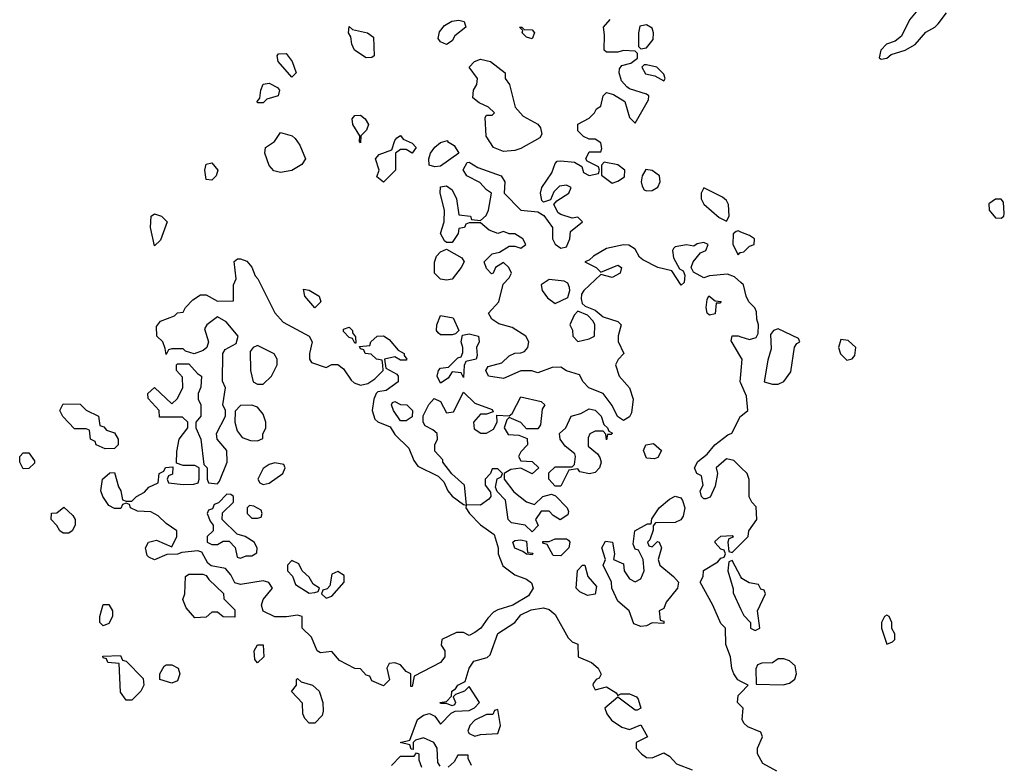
# Model space of a CAD drawing. Header units: inches. Extents: x 2380053 to 2584298, y 380219 to 546618.
# Tile 420 of 656: x 2477478 to 2480921, y 434014 to 436616. Entities that reach past the tile are written whole.
import ezdxf

# ---------------------------------------------------------------- set-up
doc = ezdxf.new("R2010")
doc.units = ezdxf.units.IN
doc.header["$MEASUREMENT"] = 0
doc.layers.add('C4473', color=7, linetype='Continuous')
doc.layers.add('C4483', color=7, linetype='Continuous')

msp = doc.modelspace()

# ---------------------------------------------------------------- linework, layer by layer
at = {"layer": 'C4473', "color": 2, "elevation": 50}
for points in [[(2478970, 436529.5), (2478950, 436539), (2478941.2, 436550), (2478946, 436574), (2478963.7, 436596.3), (2478989.4, 436610.6), (2479014, 436614), (2479032, 436610), (2479038, 436590), (2478999.8, 436560.2), (2478990, 436542)], [(2478690, 436482.7), (2478649, 436510), (2478639, 436530), (2478636.4, 436556.4), (2478628, 436570), (2478630, 436592), (2478642, 436582), (2478694, 436570), (2478715.3, 436555.3), (2478718, 436490), (2478710, 436484)], [(2479270, 436549.3), (2479250, 436555.3), (2479235.3, 436570), (2479238, 436578), (2479226, 436590), (2479234, 436590), (2479242, 436582), (2479270, 436581), (2479278.8, 436570)], [(2479670, 436598), (2479647.1, 436592.9), (2479642, 436570), (2479642, 436522), (2479650, 436514), (2479670, 436518), (2479693.6, 436546.4), (2479694, 436570), (2479690, 436586)], [(2478430, 436415.3), (2478382, 436470), (2478378, 436490), (2478383.1, 436496.9), (2478410, 436498), (2478431, 436470), (2478444.7, 436430)], [(2479170, 436155.3), (2479135.3, 436170), (2479109.6, 436209.6), (2479105.2, 436274.8), (2479110, 436282), (2479130, 436282), (2479138, 436290), (2479118, 436310), (2479085.2, 436325.2), (2479062.7, 436342.7), (2479065.2, 436370), (2479077.2, 436390), (2479079, 436410), (2479049.3, 436450), (2479069, 436470), (2479090, 436478), (2479124.7, 436470), (2479176, 436430), (2479176, 436410), (2479191, 436390), (2479210.6, 436310), (2479238.4, 436278.4), (2479290, 436250.5), (2479298.7, 436238.7), (2479303.5, 436216.5), (2479297.1, 436202.9), (2479230, 436166), (2479210, 436159)], [(2479670, 436458), (2479662, 436458), (2479654, 436450), (2479666.4, 436426.4), (2479699.6, 436419.6), (2479730, 436402), (2479735.3, 436410), (2479730, 436426), (2479706, 436450)], [(2478310, 436326), (2478308, 436330), (2478318, 436342), (2478321.2, 436370), (2478329.4, 436390.6), (2478350, 436394), (2478379.1, 436379.1), (2478386, 436370), (2478382, 436350), (2478342, 436338), (2478330, 436326)], [(2478670, 436186), (2478666, 436190), (2478668, 436210), (2478642.7, 436250), (2478641.2, 436270), (2478650, 436281), (2478670, 436282.8), (2478686, 436270), (2478698, 436250), (2478691.3, 436230), (2478671, 436210)], [(2478390, 436082), (2478367.3, 436087.3), (2478350, 436106), (2478335.3, 436150), (2478338, 436170), (2478369.3, 436190.7), (2478390, 436222), (2478430.6, 436210.6), (2478441.4, 436201.4), (2478457.5, 436177.5), (2478478, 436130), (2478464.7, 436110), (2478430, 436089.3)], [(2478850.8, 436149.2), (2478830, 436162), (2478810, 436162), (2478792, 436150), (2478792, 436090), (2478750, 436048.7), (2478727.3, 436067.3), (2478735.3, 436090), (2478722, 436130), (2478734.6, 436145.4), (2478779, 436161), (2478790, 436194), (2478796.4, 436203.6), (2478810, 436210.8), (2478818.8, 436198.8), (2478850, 436184.7), (2478864.7, 436170)], [(2478930, 436102), (2478910, 436108), (2478908.7, 436130), (2478915.1, 436150), (2478929.6, 436170.4), (2478950, 436187.3), (2478974, 436194), (2478974, 436190), (2478996.9, 436176.9), (2479014, 436150), (2478950, 436104)], [(2479522, 436118), (2479512.7, 436107.3), (2479512.7, 436072.7), (2479550, 436044.7), (2479570, 436051.3), (2479592.7, 436067.3), (2479594, 436090), (2479570, 436109)], [(2478150, 436055.3), (2478130, 436058), (2478125.2, 436090), (2478130, 436111.3), (2478150, 436116), (2478171, 436090), (2478164.7, 436070)], [(2479668, 436092), (2479654.8, 436070), (2479650.8, 436050), (2479654.8, 436034.8), (2479662, 436022), (2479670, 436018), (2479690, 436018.8), (2479710, 436031.3), (2479718, 436050), (2479715.1, 436070), (2479690, 436089.3)], [(2479870, 436028.7), (2479860.7, 436010), (2479860.7, 435990), (2479870, 435971.3), (2479924.5, 435924.5), (2479950, 435912), (2479959, 435930), (2479957, 435970), (2479950, 435984), (2479936.2, 435996.2)], [(2477950, 435826), (2477935.3, 435890), (2477938, 435930), (2477950, 435938), (2477974, 435930), (2477994, 435910), (2477970, 435846)], [(2478970, 435706), (2478949.5, 435709.5), (2478928.7, 435730), (2478928.4, 435768.4), (2478935.3, 435790), (2478950, 435804.7), (2478970, 435814), (2479023.6, 435783.6), (2479032, 435770), (2479022, 435750), (2478990, 435709)], [(2478550, 435401), (2478570, 435411), (2478590, 435411), (2478610, 435396), (2478636.8, 435356.8), (2478647.3, 435347.3), (2478670, 435338.8), (2478695.5, 435344.5), (2478719.5, 435360.5), (2478748.7, 435390), (2478748.4, 435408.4), (2478746, 435426), (2478726, 435430), (2478707.3, 435447.3), (2478686, 435450), (2478682, 435462), (2478670, 435466), (2478666, 435474), (2478702, 435478), (2478706, 435490), (2478728, 435510), (2478750, 435511.3), (2478770, 435498), (2478801, 435461), (2478822, 435450), (2478822, 435442), (2478832, 435430), (2478830, 435426), (2478810, 435426), (2478790, 435438), (2478754, 435430), (2478758, 435398), (2478796.9, 435376.9), (2478802, 435370), (2478802, 435350), (2478759.6, 435320.4), (2478730, 435315.3), (2478724.7, 435310), (2478716, 435290), (2478710.8, 435250), (2478719.8, 435219.8), (2478730.6, 435210.6), (2478773.4, 435193.4), (2478790, 435166), (2478838.8, 435118.8), (2478855.9, 435075.9), (2478870, 435056), (2478941, 435021), (2478961, 435001), (2478974.8, 434970), (2478990, 434951), (2479030, 434922), (2479039.6, 434919.6), (2479038, 434910), (2479051, 434890), (2479090, 434851.3), (2479137.3, 434817.3), (2479150.8, 434770), (2479150.8, 434750), (2479167.3, 434707.3), (2479210, 434676), (2479250, 434660.7), (2479267.7, 434647.7), (2479273.4, 434630), (2479257.6, 434602.4), (2479202, 434570), (2479150, 434554), (2479134.8, 434545.2), (2479114.8, 434525.2), (2479091, 434490), (2479070, 434474), (2479050, 434464), (2479030, 434474), (2479005.4, 434474.6), (2478954, 434450), (2478952, 434430), (2478964.7, 434410), (2478964.7, 434390), (2478950, 434369.3), (2478858, 434322), (2478850, 434286), (2478846, 434286), (2478846, 434330), (2478830, 434338), (2478810, 434362), (2478790, 434368), (2478770, 434366), (2478762, 434350), (2478771.1, 434308.9), (2478750, 434288), (2478710, 434306), (2478702, 434322), (2478690, 434326), (2478670, 434348), (2478650, 434348.7), (2478596.4, 434376.4), (2478570, 434408), (2478530, 434404), (2478518, 434410), (2478498, 434458), (2478466, 434490), (2478466, 434530), (2478450, 434535.3), (2478410.8, 434529.2), (2478370, 434529.2), (2478329.3, 434549.3), (2478324, 434570), (2478329, 434590), (2478362, 434630), (2478348.9, 434648.9), (2478330, 434655.3), (2478250, 434642), (2478230, 434648), (2478216.4, 434676.4), (2478198, 434698), (2478148, 434708), (2478136.4, 434716.4), (2478115.3, 434755.3), (2478100.4, 434760.4), (2478045.4, 434754.6), (2478030, 434748), (2477992.7, 434747.3), (2477950, 434728), (2477930, 434738), (2477924, 434744), (2477918, 434770), (2477928, 434790), (2477956.9, 434796.9), (2478010, 434774), (2478028, 434810), (2478028, 434830), (2477990, 434855.3), (2477962, 434882), (2477936.4, 434896.4), (2477890, 434898), (2477866, 434910), (2477862, 434922), (2477850, 434926), (2477838, 434922), (2477831.6, 434908.4), (2477810, 434908), (2477790, 434918), (2477768.7, 434950), (2477762, 434970), (2477768, 435010), (2477792.7, 435032.7), (2477810, 435034), (2477823.6, 434983.6), (2477832, 434970), (2477838, 434938), (2477850, 434934), (2477870, 434934), (2477886, 434950), (2477914.6, 434965.4), (2477930, 434982), (2477962, 434998), (2477966, 435030), (2477982, 435038), (2477988.4, 435051.6), (2478014, 435054), (2478012, 435028), (2477998, 435022), (2477994, 435010), (2477998, 434998), (2478050, 434992), (2478087.3, 434992.7), (2478102, 434998), (2478106, 435010), (2478106, 435050), (2478090, 435058), (2478050, 435058), (2478026, 435066), (2478027.3, 435107.3), (2478035.3, 435150), (2478066, 435190), (2478066, 435210), (2478047.3, 435227.3), (2477967.3, 435227.3), (2477966, 435250), (2477927.3, 435292.7), (2477926, 435310), (2477950, 435331.3), (2478010, 435274), (2478028.4, 435291.6), (2478048, 435330), (2478047.3, 435367.3), (2478026, 435390), (2478026, 435410), (2478030, 435414), (2478070, 435414), (2478099.6, 435379.6), (2478114, 435370), (2478112, 435332), (2478102, 435310), (2478102, 435290), (2478112, 435270), (2478112, 435230), (2478094, 435210), (2478094, 435190), (2478112, 435150), (2478122, 435062), (2478134, 435050), (2478134, 435010), (2478138, 434998), (2478170, 434994), (2478176.4, 435003.6), (2478204, 435070), (2478202, 435110), (2478168, 435150), (2478166, 435170), (2478198, 435230), (2478198, 435250), (2478188, 435270), (2478198, 435330), (2478187.3, 435352.7), (2478188, 435450), (2478196.4, 435463.6), (2478235.3, 435484.7), (2478242, 435510), (2478200.2, 435560.2), (2478170, 435578), (2478132, 435550), (2478124.7, 435535.3), (2478138, 435490), (2478132, 435470), (2478119.8, 435460.2), (2478088, 435448), (2478058, 435458), (2478050, 435466), (2478010, 435466), (2477998, 435462), (2477990, 435446), (2477987.3, 435467.3), (2477978, 435490), (2477958, 435510), (2477956.4, 435543.6), (2477970, 435562), (2478019, 435581), (2478030, 435592), (2478050, 435594), (2478058, 435610), (2478083.1, 435636.9), (2478110, 435654), (2478130, 435654), (2478170, 435632), (2478226, 435634), (2478226, 435690), (2478235.3, 435710), (2478228.4, 435771.6), (2478240.2, 435779.8), (2478250, 435780.7), (2478271.9, 435771.9), (2478290, 435751), (2478301.1, 435721.1), (2478310.8, 435710), (2478370, 435592), (2478399.6, 435559.6), (2478490.6, 435510.6), (2478500.7, 435490), (2478491, 435450), (2478491.3, 435430), (2478498, 435418)], [(2479330, 435708.7), (2479302, 435690), (2479304.7, 435670), (2479323.5, 435643.5), (2479350, 435624.7), (2479395.3, 435644.7), (2479402, 435670), (2479400.4, 435680.4), (2479395.3, 435695.3), (2479382, 435702)], [(2478510, 435609.2), (2478475.3, 435650), (2478470, 435674), (2478490, 435671.3), (2478524.7, 435650), (2478530.8, 435630)], [(2479890, 435584), (2479882, 435590), (2479879, 435610), (2479882, 435638), (2479888.4, 435651.6), (2479910, 435634), (2479931.6, 435631.6), (2479926, 435626), (2479914, 435626), (2479910, 435588.7)], [(2478950, 435515.3), (2478941.2, 435521.2), (2478935.3, 435530), (2478937.2, 435550), (2478950, 435582), (2478994.4, 435574.4), (2479014, 435530), (2479010, 435526), (2479002, 435518), (2478990, 435515.3)], [(2479430, 435598), (2479416.9, 435583.1), (2479402, 435550), (2479411.1, 435531.1), (2479412, 435510), (2479430, 435492), (2479470, 435501), (2479488, 435510), (2479488.7, 435550), (2479483.1, 435563.1), (2479464, 435584)], [(2478650, 435486), (2478642, 435502), (2478630, 435506), (2478610, 435526), (2478610, 435534), (2478630, 435542), (2478642, 435530), (2478642, 435522), (2478652.7, 435507.3), (2478654, 435486)], [(2479030, 435366), (2479022, 435382), (2478990, 435386), (2478976.9, 435363.1), (2478950, 435346), (2478938, 435370), (2478942, 435390), (2478950, 435398), (2478978, 435402), (2479010, 435434), (2479022, 435438), (2479027.3, 435452.7), (2479028, 435470), (2479022, 435490), (2479026, 435514), (2479050, 435518), (2479082, 435510), (2479084.7, 435490), (2479076, 435470), (2479078, 435442), (2479074, 435430), (2479038, 435422), (2479032.7, 435407.3)], [(2478310, 435478), (2478294, 435470), (2478283.6, 435456.4), (2478284.7, 435390), (2478294, 435350), (2478310, 435342), (2478330, 435342), (2478358, 435370), (2478378, 435410), (2478378, 435430), (2478368.4, 435448.4)], [(2479110, 435171), (2479134.6, 435185.4), (2479148, 435210), (2479146, 435234), (2479190, 435232), (2479200.4, 435239.6), (2479230, 435298), (2479302, 435282), (2479314, 435270), (2479305.4, 435254.6), (2479299.6, 435200.4), (2479290, 435186), (2479250, 435186), (2479230, 435208), (2479190, 435226), (2479182, 435218), (2479172, 435190), (2479186, 435166), (2479223.6, 435163.6), (2479252.7, 435152.7), (2479254, 435130), (2479230, 435106), (2479222, 435090), (2479230, 435074), (2479270, 435072), (2479294, 435050), (2479270, 435028.7), (2479230, 435048.7), (2479195.3, 435044.7), (2479172, 435030), (2479172, 435010), (2479206.4, 434966.4), (2479250, 434931.3), (2479278, 434922), (2479308, 434950), (2479338, 434958), (2479352, 434952), (2479392, 434910), (2479396.9, 434896.9), (2479394.4, 434885.6), (2479368, 434868), (2479343.1, 434883.1), (2479330, 434898), (2479302, 434898), (2479282, 434870), (2479291.6, 434848.4), (2479270, 434826), (2479246, 434850), (2479198, 434858), (2479186, 434870), (2479177.2, 434937.2), (2479147.3, 434967.3), (2479142, 434982), (2479148, 435012), (2479162, 435018), (2479166, 435030), (2479150, 435046), (2479130, 435046), (2479124.7, 435030), (2479106, 435010), (2479106, 434990), (2479124.7, 434964.7), (2479126, 434950), (2479119.1, 434940.9), (2479090, 434919.3), (2479040.4, 434920.4), (2479034, 434990), (2478988.9, 435028.9), (2478958, 435070), (2478958, 435078), (2478930, 435108), (2478929.2, 435130), (2478939, 435150), (2478938, 435170), (2478923.1, 435183.1), (2478896.4, 435196.4), (2478888.7, 435210), (2478888.7, 435231.3), (2478908.4, 435271.6), (2478927.3, 435292.7), (2478950, 435282), (2478970, 435242), (2478994.6, 435245.4), (2479030, 435314), (2479070, 435276), (2479130, 435254), (2479134, 435246), (2479110, 435238), (2479090, 435238), (2479064.7, 435210), (2479066.8, 435186.8), (2479091.1, 435171.1)], [(2477776.4, 435116.4), (2477746, 435130), (2477742, 435142), (2477726, 435150), (2477722, 435182), (2477710, 435186), (2477670, 435186), (2477628.9, 435228.9), (2477618, 435250), (2477630, 435274), (2477690, 435272), (2477710, 435252), (2477754, 435230), (2477758, 435198), (2477772.7, 435192.7), (2477782, 435182), (2477810, 435172), (2477822, 435150), (2477822, 435130), (2477810, 435118)], [(2478290, 435268.7), (2478250, 435268), (2478231.6, 435248.4), (2478230.8, 435210), (2478238.8, 435178.8), (2478256, 435156), (2478285.4, 435145.4), (2478310, 435144.7), (2478328, 435152), (2478328, 435168), (2478339, 435190), (2478339, 435210), (2478330, 435238), (2478310, 435262)], [(2478810, 435214), (2478785.2, 435250), (2478778, 435270), (2478782, 435278), (2478790, 435282), (2478810, 435271.3), (2478832, 435270), (2478852, 435250), (2478850, 435228), (2478830, 435214)], [(2479530, 435148), (2479527.3, 435167.3), (2479518, 435178), (2479490, 435178), (2479471.6, 435168.4), (2479465.4, 435154.6), (2479466, 435126), (2479498.8, 435098.8), (2479506.4, 435086.4), (2479511, 435070), (2479506, 435050), (2479490, 435034), (2479470.8, 435029.2), (2479436.4, 435036.4), (2479430, 435046), (2479398, 435042), (2479370, 434986), (2479350, 434986), (2479328.7, 435010), (2479328, 435032), (2479350, 435054), (2479410, 435054), (2479418, 435062), (2479422, 435090), (2479419, 435099), (2479385.6, 435125.6), (2479368, 435150), (2479366, 435170), (2479388, 435190), (2479406, 435230), (2479440.2, 435239.8), (2479470, 435256), (2479491, 435251), (2479511, 435231), (2479521, 435201), (2479534, 435190), (2479538, 435178), (2479551.3, 435171.3), (2479546, 435166), (2479534, 435166)], [(2479698, 435082), (2479670, 435084), (2479659, 435110), (2479668, 435130), (2479694.8, 435134.8), (2479722, 435110), (2479710, 435086)], [(2477490, 435046), (2477478, 435070), (2477478, 435090), (2477490, 435102), (2477510, 435102), (2477530, 435074), (2477530, 435066), (2477510, 435048)], [(2478370, 435068), (2478350, 435062), (2478330, 435048), (2478311.3, 435010), (2478318, 434998), (2478330, 434991.3), (2478350, 434996), (2478398, 435030), (2478406, 435050), (2478402, 435062)], [(2478202, 434958), (2478172.7, 434927.3), (2478158, 434922), (2478152.7, 434907.3), (2478138, 434902), (2478134, 434890), (2478143.6, 434863.6), (2478154, 434850), (2478154, 434830), (2478134, 434810), (2478134, 434790), (2478150, 434782), (2478170, 434782), (2478190, 434794), (2478210, 434794), (2478231.6, 434771.6), (2478238, 434738), (2478250, 434734), (2478270, 434742), (2478290, 434742), (2478307.3, 434752.7), (2478308, 434770), (2478298, 434790), (2478266, 434810), (2478238, 434818), (2478186, 434870), (2478187.3, 434892.7), (2478226, 434930), (2478226, 434950), (2478216.4, 434956.4)], [(2479690, 434774), (2479708, 434792), (2479714, 434790), (2479722, 434770), (2479711, 434730), (2479716, 434710), (2479764.7, 434670), (2479782, 434650), (2479778, 434630), (2479739.1, 434580.9), (2479730, 434558), (2479714, 434550), (2479718, 434518), (2479730, 434514), (2479730, 434506), (2479690, 434508), (2479670, 434498), (2479650, 434495.3), (2479625.2, 434505.2), (2479609, 434550), (2479570, 434584), (2479548.7, 434630), (2479548, 434650), (2479518, 434710), (2479526, 434730), (2479514, 434770), (2479526.6, 434793.4), (2479550.5, 434790.5), (2479558, 434750), (2479554, 434730), (2479590, 434714), (2479592, 434690), (2479610, 434662), (2479630, 434652), (2479650, 434662), (2479662, 434690), (2479658, 434730), (2479642, 434762), (2479630, 434766), (2479623.1, 434783.1), (2479629, 434830), (2479674, 434854), (2479686, 434854), (2479688.4, 434871.6), (2479714, 434910), (2479750, 434941), (2479770, 434950.7), (2479790, 434944.7), (2479796.3, 434936.3), (2479804, 434910), (2479798.5, 434881.5), (2479790, 434868.7), (2479770, 434859), (2479702, 434858), (2479692.7, 434847.3), (2479692.7, 434832.7), (2479682, 434798), (2479674, 434790), (2479678, 434778)], [(2477630, 434822), (2477618, 434830), (2477608.4, 434848.4), (2477588, 434870), (2477588.7, 434891.3), (2477607.3, 434892.7), (2477632, 434912), (2477663.6, 434883.6), (2477672, 434870), (2477672, 434850), (2477662, 434830), (2477650, 434822)], [(2478282, 434918), (2478274, 434910), (2478274, 434890), (2478290, 434874), (2478310, 434874), (2478322, 434878), (2478326, 434890), (2478322, 434902), (2478296.4, 434916.4)], [(2479270, 434746), (2479250, 434748), (2479238, 434758), (2479209.4, 434769.4), (2479202, 434790), (2479210, 434796), (2479230, 434798), (2479250, 434794), (2479254, 434754), (2479272, 434752)], [(2479370, 434742), (2479344, 434744), (2479322, 434782), (2479307.3, 434787.3), (2479307.3, 434792.7), (2479330, 434792), (2479350, 434802), (2479390, 434802), (2479396.9, 434796.9), (2479402, 434790), (2479398, 434770)], [(2478430, 434726), (2478414, 434710), (2478414, 434690), (2478432, 434672), (2478442.8, 434642.8), (2478490, 434612), (2478510, 434614), (2478522, 434618), (2478526, 434630), (2478504, 434644), (2478490, 434668), (2478466, 434690), (2478454, 434714)], [(2479464.1, 434604.1), (2479436.5, 434616.5), (2479424, 434630), (2479429.1, 434690.9), (2479446, 434710), (2479454, 434710), (2479464.7, 434670), (2479494.8, 434634.8), (2479490, 434609)], [(2478230, 434528.7), (2478190, 434529), (2478170, 434546), (2478150, 434546), (2478130, 434528), (2478090, 434526), (2478060.2, 434560.2), (2478048.7, 434590), (2478055.3, 434610), (2478058, 434670), (2478070, 434678), (2478118, 434678), (2478130, 434674), (2478139.6, 434659.6), (2478191, 434611), (2478192, 434592), (2478230, 434554)], [(2478590, 434688), (2478570, 434678), (2478562, 434638), (2478552.7, 434627.3), (2478538, 434622), (2478534, 434610), (2478550, 434594), (2478570, 434602), (2478613.2, 434650), (2478613.2, 434673.2)], [(2477770, 434498), (2477758, 434510), (2477758, 434530), (2477770, 434572), (2477790, 434572), (2477802, 434550), (2477802, 434530), (2477790, 434506)], [(2478310, 434368.7), (2478300.4, 434380.4), (2478298, 434410), (2478310, 434432), (2478330, 434432), (2478332, 434390)], [(2477850, 434238), (2477830, 434266), (2477826, 434366), (2477786, 434370), (2477782, 434382), (2477770, 434386), (2477768.7, 434391.3), (2477830, 434394), (2477838, 434378), (2477850, 434374), (2477910, 434314), (2477912, 434290), (2477902, 434270), (2477870, 434238)], [(2478010, 434298), (2477968, 434310), (2477968, 434330), (2477983.1, 434356.9), (2477990, 434362), (2478010, 434362), (2478032, 434350), (2478038, 434330), (2478030, 434306)], [(2478490, 434158), (2478474.6, 434174.6), (2478468, 434190), (2478467.3, 434227.3), (2478428.4, 434268.4), (2478446, 434290), (2478446, 434310), (2478450, 434314), (2478462, 434302), (2478502, 434290), (2478524.7, 434270), (2478538, 434230), (2478539.8, 434200.2), (2478535.3, 434184.7), (2478510, 434158)], [(2479150, 434206), (2479138, 434202), (2479132, 434188), (2479110, 434188), (2479070, 434168), (2479052, 434150), (2479044.7, 434130), (2479050, 434122), (2479070, 434112), (2479090, 434118), (2479150, 434122), (2479159, 434150)]]:
    msp.add_lwpolyline(points, close=True, dxfattribs=at)
for points in [[(2480000, 435697.9), (2479978, 435718), (2479952.7, 435727.3), (2479890, 435721.2), (2479870, 435714), (2479834, 435734), (2479826, 435750), (2479833.2, 435770), (2479859, 435801), (2479878, 435810), (2479886, 435830), (2479870, 435838), (2479847.1, 435832.9), (2479835.3, 435824.7), (2479810, 435829), (2479770, 435822), (2479764, 435816), (2479761, 435810), (2479764, 435784), (2479785.4, 435745.4), (2479798, 435738), (2479803.6, 435723.6), (2479802, 435698), (2479791.6, 435688.4), (2479758, 435738), (2479709.5, 435749.5), (2479657.2, 435777.2), (2479645.6, 435785.6), (2479630, 435814), (2479608.4, 435828.4), (2479590, 435828.7), (2479530, 435816), (2479484.7, 435790), (2479470, 435775.3), (2479454, 435770), (2479494, 435750), (2479510, 435734), (2479570, 435758), (2479582, 435750), (2479578, 435730), (2479550, 435715.3), (2479510, 435726), (2479451, 435670), (2479442.8, 435657.2), (2479441, 435641), (2479444.7, 435624.7), (2479455.3, 435615.3), (2479490, 435601), (2479518, 435578), (2479570, 435561), (2479581, 435550), (2479571.1, 435511.1), (2479571.1, 435491.1), (2479590.7, 435449.3), (2479571, 435429), (2479562, 435410), (2479574.8, 435370), (2479610.7, 435330), (2479622.8, 435290), (2479618, 435242), (2479610, 435228), (2479590, 435215.3), (2479568.9, 435228.9), (2479550, 435268), (2479518, 435310), (2479468, 435330), (2479448, 435350), (2479435.3, 435375.3), (2479390, 435388.7), (2479370, 435402), (2479339.6, 435400.4), (2479290, 435382), (2479268.9, 435388.9), (2479230, 435389), (2479170, 435362.7), (2479118, 435370), (2479108, 435390), (2479116.4, 435403.6), (2479163.6, 435416.4), (2479190, 435441), (2479210, 435451), (2479230, 435451.3), (2479243.1, 435456.9), (2479255.3, 435470), (2479259, 435490), (2479248, 435510), (2479200.2, 435540.2), (2479153.2, 435553.2), (2479129.1, 435569.1), (2479118, 435590), (2479154, 435630), (2479168.4, 435691.6), (2479190, 435714), (2479198, 435730), (2479188, 435750), (2479170, 435768), (2479142, 435750), (2479134, 435730), (2479128.4, 435728.4), (2479110, 435746), (2479102, 435770), (2479130, 435798), (2479156.4, 435803.6), (2479190, 435824.7), (2479210, 435824.7), (2479230, 435818), (2479248, 435830), (2479238, 435850), (2479210, 435868), (2479190, 435868), (2479170, 435875.3), (2479150, 435868.7), (2479120.2, 435880.2), (2479090, 435906), (2479050, 435906), (2479038, 435902), (2479034, 435890), (2479014, 435886), (2479011.6, 435868.4), (2478990, 435838), (2478970, 435838), (2478963.1, 435843.1), (2478949, 435869), (2478962, 435910), (2478964, 435950), (2478948.7, 436010), (2478950, 436032), (2478970, 436036), (2478990, 436022), (2479006, 435990), (2479014, 435934), (2479054, 435930), (2479058, 435918), (2479090, 435914), (2479108.7, 435931.3), (2479118, 435950), (2479128, 436010), (2479110, 436022), (2479087.2, 436047.2), (2479042, 436070), (2479029, 436091), (2479043.1, 436116.9), (2479050, 436118), (2479079.8, 436099.8), (2479162, 436070), (2479174.8, 436050), (2479172, 436010), (2479230, 435951), (2479290, 435944.7), (2479311.3, 435931.3), (2479341, 435890), (2479341, 435850), (2479350, 435832), (2479370, 435818), (2479390, 435822), (2479402, 435850), (2479404, 435876), (2479446, 435910), (2479430, 435926), (2479410, 435922), (2479370, 435935.3), (2479361.2, 435941.2), (2479346, 435970), (2479356.4, 435983.6), (2479398, 436010), (2479406, 436030), (2479390, 436038), (2479366, 436034), (2479346, 436014), (2479334, 435986), (2479310, 435978), (2479304, 435984), (2479299, 436010), (2479304, 436030), (2479339.3, 436080.7), (2479350, 436114), (2479358, 436122), (2479370, 436122.8), (2479418, 436118), (2479443.6, 436103.6), (2479450, 436082), (2479470, 436072), (2479502, 436078), (2479506, 436090), (2479502, 436102), (2479462, 436122), (2479458, 436130), (2479470, 436154), (2479510, 436154), (2479514, 436166), (2479510, 436186), (2479490, 436198), (2479470, 436198), (2479450, 436208), (2479430, 436228), (2479430, 436251.3), (2479470, 436272), (2479488, 436290), (2479495.3, 436304.7), (2479510, 436314), (2479518, 436350), (2479530, 436362), (2479554.4, 436354.4), (2479594, 436330), (2479610, 436274), (2479630, 436254), (2479676.4, 436336.4), (2479678, 436350), (2479670, 436355.3), (2479610, 436374), (2479600.9, 436380.9), (2479582.9, 436402.9), (2479574, 436430), (2479575.3, 436444.7), (2479584, 436456), (2479615.3, 436464.7), (2479638, 436482), (2479638, 436498), (2479630, 436506), (2479590, 436508), (2479570, 436502), (2479530, 436502), (2479522, 436510), (2479523.2, 436563.2), (2479519, 436590), (2479542.7, 436617.3)], [(2480000, 435874), (2479990, 435878), (2479983.6, 435876.4), (2479972.7, 435867.3), (2479972, 435830), (2479990, 435794), (2479998, 435802), (2480000, 435802.4)], [(2480000, 435436.8), (2479966.3, 435493.7), (2479970, 435511), (2479990, 435510.7), (2480000, 435507.7)], [(2480000, 435345.5), (2479998, 435350), (2480000, 435376.7)], [(2480000, 435051.6), (2479975.5, 435075.5), (2479950, 435082), (2479914, 435050), (2479918, 435030), (2479910, 434986), (2479892.7, 434947.3), (2479878, 434942), (2479870, 434942), (2479862, 434950), (2479858, 434970), (2479868, 434990), (2479862, 435022), (2479846, 435030), (2479838, 435050), (2479850, 435072), (2479882, 435098), (2479909.3, 435130.7), (2479954.6, 435165.4), (2479968.7, 435171.3), (2479999, 435230), (2480000, 435230.8)], [(2480000, 434303.2), (2479988.9, 434308.9), (2479975.3, 434330), (2479968.7, 434348.7), (2479964, 434390), (2479947.3, 434432.7), (2479946, 434490), (2479930, 434506), (2479902, 434570), (2479858, 434650), (2479868, 434670), (2479868.9, 434691.1), (2479919, 434721), (2479930, 434734), (2479942, 434738), (2479946, 434750), (2479942, 434762), (2479930, 434766), (2479910, 434788), (2479910, 434794), (2479930, 434811.3), (2479970, 434814), (2479972.7, 434807.3), (2479958, 434802), (2479954, 434790), (2479958, 434758), (2479970, 434754), (2480000, 434784)], [(2480000, 434669.1), (2479970, 434726), (2479958, 434722), (2479954, 434690), (2479972.7, 434627.3), (2479972.7, 434612.7), (2480000, 434555.1)], [(2478948, 434008), (2478940.4, 434020.4), (2478938, 434070), (2478926, 434090), (2478890, 434106), (2478862, 434098), (2478854, 434090), (2478854, 434066), (2478847.3, 434067.3), (2478842, 434082), (2478808, 434090), (2478842, 434098), (2478869.3, 434170), (2478890, 434186), (2478911, 434191), (2478930, 434182), (2478950, 434154), (2478987.3, 434192.7), (2479000.4, 434199.6), (2479050, 434202), (2479068.4, 434211.6), (2479086, 434230), (2479050, 434286), (2479034, 434270), (2479002, 434258), (2478994, 434250), (2479002, 434230), (2478998, 434222), (2478990, 434218), (2478970, 434226), (2478950, 434226), (2478948.7, 434230), (2478970, 434234), (2478988, 434252), (2478988.7, 434270), (2479002, 434278), (2479010, 434291), (2479036.4, 434303.6), (2479049.6, 434350.4), (2479065.6, 434374.4), (2479112.9, 434387.1), (2479123.2, 434396.8), (2479149.5, 434470.5), (2479209, 434510), (2479230, 434536), (2479266.6, 434553.4), (2479310, 434561), (2479330, 434554.8), (2479350, 434538), (2479396, 434456), (2479410, 434442), (2479430, 434434), (2479431.3, 434390), (2479478, 434370), (2479501, 434350), (2479511.1, 434328.9), (2479504.7, 434315.3), (2479494, 434310), (2479483.6, 434296.4), (2479482, 434290), (2479490, 434274), (2479530, 434284.7), (2479563.6, 434263.6), (2479570, 434254), (2479580.2, 434259.8), (2479610, 434260.7), (2479634.8, 434250), (2479641.1, 434241.1), (2479650.7, 434210), (2479636.8, 434203.2), (2479630, 434202.7), (2479570, 434248.7), (2479524.7, 434210), (2479531, 434190), (2479547.9, 434167.9), (2479583.4, 434143.4), (2479610, 434136), (2479650, 434152), (2479674, 434110), (2479634, 434090), (2479634, 434070), (2479652, 434050), (2479670, 434038), (2479690, 434036), (2479730, 434054), (2479750, 434042), (2479775.3, 434015.3), (2479830, 433994.8)], [(2480000, 434218), (2479988, 434230), (2479990, 434254), (2480000, 434264)], [(2478778, 434010), (2478810, 434042), (2478858, 434042), (2478866, 434054), (2478874, 434050), (2478874, 434030), (2478883.6, 434003.6)], [(2479058, 434010), (2479046, 434034), (2479046, 434046), (2479010, 434046), (2478996.9, 434023.1), (2478976, 434004)]]:
    msp.add_lwpolyline(points, dxfattribs=at)
at = {"layer": 'C4483', "color": 2}
for points, elevation in [([(2480630, 436664.7), (2480590, 436616), (2480561.2, 436558.8), (2480539, 436541), (2480509, 436530), (2480489.2, 436510), (2480483.1, 436483.1), (2480490, 436478), (2480510, 436482), (2480526, 436494), (2480574, 436510), (2480610, 436529), (2480647.3, 436572.7), (2480678, 436590), (2480690, 436602), (2480719.6, 436640.4)], 46), ([(2480000, 435802.4), (2480010, 435804.7), (2480030, 435824.7), (2480046, 435830), (2480048, 435850), (2480030, 435862), (2480000, 435874)], 50), ([(2480000, 435507.7), (2480030, 435498.8), (2480054, 435506), (2480060.4, 435519.6), (2480062, 435550), (2480055.3, 435570), (2480054.6, 435594.6), (2480048.9, 435608.9), (2480028, 435630), (2480018, 435650), (2480008.7, 435690), (2480000, 435697.9)], 50), ([(2480000, 435376.7), (2480004, 435430), (2480000, 435436.8)], 50), ([(2480000, 435230.8), (2480024, 435250), (2480020.2, 435300.2), (2480000, 435345.5)], 50), ([(2480000, 434784), (2480026, 434810), (2480028, 434830), (2480055.3, 434870), (2480054, 434914), (2480038, 434930), (2480028.7, 434948.7), (2480028.9, 435008.9), (2480022, 435030), (2480000, 435051.6)], 50), ([(2480000, 434555.1), (2480010, 434534), (2480034, 434510), (2480034, 434490), (2480050, 434482), (2480066, 434490), (2480058, 434550), (2480086, 434610), (2480082, 434622), (2480070, 434626), (2480062, 434642), (2480028.4, 434648.4), (2480003.1, 434663.1), (2480000, 434669.1)], 50), ([(2480000, 434264), (2480026, 434290), (2480000, 434303.2)], 50), ([(2480126, 433990), (2480076.4, 434016.4), (2480058, 434050), (2480058, 434070), (2480075.3, 434110), (2480070, 434126), (2480024.7, 434144.7), (2480010, 434158), (2480004, 434170), (2480008, 434210), (2480000, 434218)], 50)]:
    msp.add_lwpolyline(points, dxfattribs=dict(at, elevation=elevation))
at = {"layer": 'C4483', "color": 2, "elevation": 50}
for points in [[(2480910, 435988.7), (2480890, 435988.7), (2480867.5, 435972.5), (2480867.7, 435950), (2480890, 435924), (2480910, 435922.8), (2480919, 435930), (2480921.2, 435938.8), (2480918.6, 435978.6)], [(2480130, 435535.3), (2480114, 435530), (2480103.6, 435516.4), (2480105.4, 435465.4), (2480093.7, 435426.3), (2480082, 435350), (2480110, 435342), (2480130, 435342.8), (2480150, 435351.3), (2480174.2, 435385.8), (2480188, 435472), (2480195.3, 435484.7), (2480206, 435490), (2480202, 435502)], [(2480350, 435498), (2480341, 435470), (2480347.9, 435447.9), (2480370, 435426), (2480388.9, 435431.1), (2480398, 435442), (2480402, 435470), (2480374.8, 435494.8)], [(2480510, 434535.3), (2480502, 434530), (2480492, 434510), (2480492, 434490), (2480510, 434434), (2480530, 434442), (2480538, 434450), (2480538, 434470), (2480528.4, 434488.4), (2480528, 434510), (2480518, 434530)], [(2480150, 434382), (2480130, 434382), (2480110, 434368.7), (2480072.7, 434367.3), (2480058, 434362), (2480052.7, 434347.3), (2480054, 434294), (2480148.4, 434291.6), (2480170, 434298), (2480188.9, 434311.1), (2480194, 434330), (2480190, 434358), (2480170, 434375.3)]]:
    msp.add_lwpolyline(points, close=True, dxfattribs=at)

doc.saveas('drawing.dxf')
